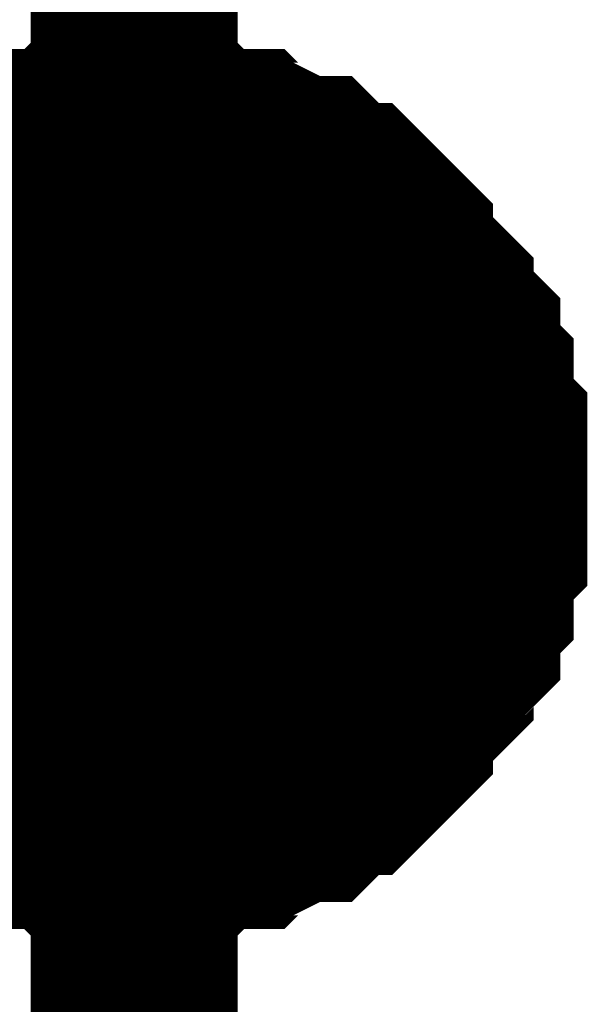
# Model space of a CAD drawing. Header units: inches. Extents: x 0 to 292, y 0 to 193.
# Tile 266 of 270: x 264.715 to 265.538, y 155.709 to 157.135. Entities that reach past the tile are written whole.
import ezdxf

# ---------------------------------------------------------------- set-up
doc = ezdxf.new("R2010")
doc.units = ezdxf.units.IN
doc.layers.add('Sheet', color=255, linetype='Continuous')

msp = doc.modelspace()

# ---------------------------------------------------------------- linework, layer by layer
at = {"layer": 'Sheet'}
for points in [[(264.8812, 156.4552, 0.2997, 0.2997, 0), (264.8812, 157.4687, 0.2997, 0.2997, 0)], [(264.55, 156.8255, 0.2997, 0.2997, 0), (264.5695, 156.845, 0.2997, 0.2997, 0), (264.589, 156.8645, 0.2997, 0.2997, 0), (264.6085, 156.8645, 0.2997, 0.2997, 0), (264.6279, 156.884, 0.2997, 0.2997, 0), (264.6474, 156.9035, 0.2997, 0.2997, 0), (264.6669, 156.9035, 0.2997, 0.2997, 0), (264.6864, 156.923, 0.2997, 0.2997, 0), (264.7059, 156.923, 0.2997, 0.2997, 0), (264.7254, 156.9425, 0.2997, 0.2997, 0), (264.7643, 156.9425, 0.2997, 0.2997, 0), (264.7838, 156.9425, 0.2997, 0.2997, 0), (264.8033, 156.9619, 0.2997, 0.2997, 0), (264.8228, 156.9619, 0.2997, 0.2997, 0), (264.8618, 156.9619, 0.2997, 0.2997, 0), (264.8812, 156.9619, 0.2997, 0.2997, 0)], [(264.55, 156.8255, 0.2997, 0.2997, 0), (264.5695, 156.845, 0.2997, 0.2997, 0), (264.589, 156.8645, 0.2997, 0.2997, 0), (264.6085, 156.8645, 0.2997, 0.2997, 0), (264.6279, 156.884, 0.2997, 0.2997, 0), (264.6474, 156.9035, 0.2997, 0.2997, 0), (264.6669, 156.9035, 0.2997, 0.2997, 0), (264.6864, 156.923, 0.2997, 0.2997, 0), (264.7059, 156.923, 0.2997, 0.2997, 0), (264.7254, 156.9425, 0.2997, 0.2997, 0), (264.7643, 156.9425, 0.2997, 0.2997, 0), (264.7838, 156.9425, 0.2997, 0.2997, 0), (264.8033, 156.9619, 0.2997, 0.2997, 0), (264.8228, 156.9619, 0.2997, 0.2997, 0), (264.8618, 156.9619, 0.2997, 0.2997, 0), (264.8812, 156.9619, 0.2997, 0.2997, 0)], [(264.55, 156.8255, 0.2997, 0.2997, 0), (264.5695, 156.845, 0.2997, 0.2997, 0), (264.589, 156.8645, 0.2997, 0.2997, 0), (264.6085, 156.8645, 0.2997, 0.2997, 0), (264.6279, 156.884, 0.2997, 0.2997, 0), (264.6474, 156.9035, 0.2997, 0.2997, 0), (264.6669, 156.9035, 0.2997, 0.2997, 0), (264.6864, 156.923, 0.2997, 0.2997, 0), (264.7059, 156.923, 0.2997, 0.2997, 0), (264.7254, 156.9425, 0.2997, 0.2997, 0), (264.7643, 156.9425, 0.2997, 0.2997, 0), (264.7838, 156.9425, 0.2997, 0.2997, 0), (264.8033, 156.9619, 0.2997, 0.2997, 0), (264.8228, 156.9619, 0.2997, 0.2997, 0), (264.8618, 156.9619, 0.2997, 0.2997, 0), (264.8812, 156.9619, 0.2997, 0.2997, 0)], [(264.55, 156.8255, 0.2997, 0.2997, 0), (264.5695, 156.845, 0.2997, 0.2997, 0), (264.589, 156.8645, 0.2997, 0.2997, 0), (264.6085, 156.8645, 0.2997, 0.2997, 0), (264.6279, 156.884, 0.2997, 0.2997, 0), (264.6474, 156.9035, 0.2997, 0.2997, 0), (264.6669, 156.9035, 0.2997, 0.2997, 0), (264.6864, 156.923, 0.2997, 0.2997, 0), (264.7059, 156.923, 0.2997, 0.2997, 0), (264.7254, 156.9425, 0.2997, 0.2997, 0), (264.7643, 156.9425, 0.2997, 0.2997, 0), (264.7838, 156.9425, 0.2997, 0.2997, 0), (264.8033, 156.9619, 0.2997, 0.2997, 0), (264.8228, 156.9619, 0.2997, 0.2997, 0), (264.8618, 156.9619, 0.2997, 0.2997, 0), (264.8812, 156.9619, 0.2997, 0.2997, 0)], [(264.8812, 156.9619, 0.2997, 0.2997, 0), (264.8812, 156.9619, 0.2997, 0.2997, 0)], [(264.8812, 156.9619, 0.2997, 0.2997, 0), (264.9007, 156.9619, 0.2997, 0.2997, 0), (264.9397, 156.9619, 0.2997, 0.2997, 0), (264.9592, 156.9619, 0.2997, 0.2997, 0), (264.9787, 156.9425, 0.2997, 0.2997, 0), (265.0176, 156.9425, 0.2997, 0.2997, 0), (265.0371, 156.9425, 0.2997, 0.2997, 0), (265.0566, 156.923, 0.2997, 0.2997, 0), (265.0761, 156.923, 0.2997, 0.2997, 0), (265.115, 156.9035, 0.2997, 0.2997, 0), (265.1345, 156.9035, 0.2997, 0.2997, 0), (265.154, 156.884, 0.2997, 0.2997, 0), (265.1735, 156.8645, 0.2997, 0.2997, 0), (265.193, 156.8645, 0.2997, 0.2997, 0), (265.2125, 156.845, 0.2997, 0.2997, 0), (265.2319, 156.8255, 0.2997, 0.2997, 0), (265.2514, 156.806, 0.2997, 0.2997, 0), (265.2514, 156.7865, 0.2997, 0.2997, 0), (265.2709, 156.767, 0.2997, 0.2997, 0), (265.2904, 156.7475, 0.2997, 0.2997, 0), (265.3099, 156.7281, 0.2997, 0.2997, 0), (265.3099, 156.7086, 0.2997, 0.2997, 0), (265.3294, 156.6891, 0.2997, 0.2997, 0), (265.3488, 156.6696, 0.2997, 0.2997, 0), (265.3488, 156.6501, 0.2997, 0.2997, 0), (265.3488, 156.6306, 0.2997, 0.2997, 0), (265.3683, 156.6111, 0.2997, 0.2997, 0), (265.3683, 156.5721, 0.2997, 0.2997, 0), (265.3683, 156.5526, 0.2997, 0.2997, 0), (265.3878, 156.5331, 0.2997, 0.2997, 0), (265.3878, 156.5137, 0.2997, 0.2997, 0), (265.3878, 156.4747, 0.2997, 0.2997, 0), (265.3878, 156.4552, 0.2997, 0.2997, 0)], [(264.8812, 156.9619, 0.2997, 0.2997, 0), (264.8812, 156.9619, 0.2997, 0.2997, 0)], [(264.8812, 156.9619, 0.2997, 0.2997, 0), (264.9007, 156.9619, 0.2997, 0.2997, 0), (264.9397, 156.9619, 0.2997, 0.2997, 0), (264.9592, 156.9619, 0.2997, 0.2997, 0), (264.9787, 156.9425, 0.2997, 0.2997, 0), (265.0176, 156.9425, 0.2997, 0.2997, 0), (265.0371, 156.9425, 0.2997, 0.2997, 0), (265.0566, 156.923, 0.2997, 0.2997, 0), (265.0761, 156.923, 0.2997, 0.2997, 0), (265.115, 156.9035, 0.2997, 0.2997, 0), (265.1345, 156.9035, 0.2997, 0.2997, 0), (265.154, 156.884, 0.2997, 0.2997, 0), (265.1735, 156.8645, 0.2997, 0.2997, 0), (265.193, 156.8645, 0.2997, 0.2997, 0), (265.2125, 156.845, 0.2997, 0.2997, 0), (265.2319, 156.8255, 0.2997, 0.2997, 0), (265.2514, 156.806, 0.2997, 0.2997, 0), (265.2514, 156.7865, 0.2997, 0.2997, 0), (265.2709, 156.767, 0.2997, 0.2997, 0), (265.2904, 156.7475, 0.2997, 0.2997, 0), (265.3099, 156.7281, 0.2997, 0.2997, 0), (265.3099, 156.7086, 0.2997, 0.2997, 0), (265.3294, 156.6891, 0.2997, 0.2997, 0), (265.3488, 156.6696, 0.2997, 0.2997, 0), (265.3488, 156.6501, 0.2997, 0.2997, 0), (265.3488, 156.6306, 0.2997, 0.2997, 0), (265.3683, 156.6111, 0.2997, 0.2997, 0), (265.3683, 156.5721, 0.2997, 0.2997, 0), (265.3683, 156.5526, 0.2997, 0.2997, 0), (265.3878, 156.5331, 0.2997, 0.2997, 0), (265.3878, 156.5137, 0.2997, 0.2997, 0), (265.3878, 156.4747, 0.2997, 0.2997, 0), (265.3878, 156.4552, 0.2997, 0.2997, 0)], [(264.8812, 156.9619, 0.2997, 0.2997, 0), (264.8812, 156.9619, 0.2997, 0.2997, 0)], [(264.8812, 156.9619, 0.2997, 0.2997, 0), (264.9007, 156.9619, 0.2997, 0.2997, 0), (264.9397, 156.9619, 0.2997, 0.2997, 0), (264.9592, 156.9619, 0.2997, 0.2997, 0), (264.9787, 156.9425, 0.2997, 0.2997, 0), (265.0176, 156.9425, 0.2997, 0.2997, 0), (265.0371, 156.9425, 0.2997, 0.2997, 0), (265.0566, 156.923, 0.2997, 0.2997, 0), (265.0761, 156.923, 0.2997, 0.2997, 0), (265.115, 156.9035, 0.2997, 0.2997, 0), (265.1345, 156.9035, 0.2997, 0.2997, 0), (265.154, 156.884, 0.2997, 0.2997, 0), (265.1735, 156.8645, 0.2997, 0.2997, 0), (265.193, 156.8645, 0.2997, 0.2997, 0), (265.2125, 156.845, 0.2997, 0.2997, 0), (265.2319, 156.8255, 0.2997, 0.2997, 0), (265.2514, 156.806, 0.2997, 0.2997, 0), (265.2514, 156.7865, 0.2997, 0.2997, 0), (265.2709, 156.767, 0.2997, 0.2997, 0), (265.2904, 156.7475, 0.2997, 0.2997, 0), (265.3099, 156.7281, 0.2997, 0.2997, 0), (265.3099, 156.7086, 0.2997, 0.2997, 0), (265.3294, 156.6891, 0.2997, 0.2997, 0), (265.3488, 156.6696, 0.2997, 0.2997, 0), (265.3488, 156.6501, 0.2997, 0.2997, 0), (265.3488, 156.6306, 0.2997, 0.2997, 0), (265.3683, 156.6111, 0.2997, 0.2997, 0), (265.3683, 156.5721, 0.2997, 0.2997, 0), (265.3683, 156.5526, 0.2997, 0.2997, 0), (265.3878, 156.5331, 0.2997, 0.2997, 0), (265.3878, 156.5137, 0.2997, 0.2997, 0), (265.3878, 156.4747, 0.2997, 0.2997, 0), (265.3878, 156.4552, 0.2997, 0.2997, 0)], [(264.8812, 156.9619, 0.2997, 0.2997, 0), (264.8812, 156.9619, 0.2997, 0.2997, 0)], [(264.8812, 156.9619, 0.2997, 0.2997, 0), (264.9007, 156.9619, 0.2997, 0.2997, 0), (264.9397, 156.9619, 0.2997, 0.2997, 0), (264.9592, 156.9619, 0.2997, 0.2997, 0), (264.9787, 156.9425, 0.2997, 0.2997, 0), (265.0176, 156.9425, 0.2997, 0.2997, 0), (265.0371, 156.9425, 0.2997, 0.2997, 0), (265.0566, 156.923, 0.2997, 0.2997, 0), (265.0761, 156.923, 0.2997, 0.2997, 0), (265.115, 156.9035, 0.2997, 0.2997, 0), (265.1345, 156.9035, 0.2997, 0.2997, 0), (265.154, 156.884, 0.2997, 0.2997, 0), (265.1735, 156.8645, 0.2997, 0.2997, 0), (265.193, 156.8645, 0.2997, 0.2997, 0), (265.2125, 156.845, 0.2997, 0.2997, 0), (265.2319, 156.8255, 0.2997, 0.2997, 0), (265.2514, 156.806, 0.2997, 0.2997, 0), (265.2514, 156.7865, 0.2997, 0.2997, 0), (265.2709, 156.767, 0.2997, 0.2997, 0), (265.2904, 156.7475, 0.2997, 0.2997, 0), (265.3099, 156.7281, 0.2997, 0.2997, 0), (265.3099, 156.7086, 0.2997, 0.2997, 0), (265.3294, 156.6891, 0.2997, 0.2997, 0), (265.3488, 156.6696, 0.2997, 0.2997, 0), (265.3488, 156.6501, 0.2997, 0.2997, 0), (265.3488, 156.6306, 0.2997, 0.2997, 0), (265.3683, 156.6111, 0.2997, 0.2997, 0), (265.3683, 156.5721, 0.2997, 0.2997, 0), (265.3683, 156.5526, 0.2997, 0.2997, 0), (265.3878, 156.5331, 0.2997, 0.2997, 0), (265.3878, 156.5137, 0.2997, 0.2997, 0), (265.3878, 156.4747, 0.2997, 0.2997, 0), (265.3878, 156.4552, 0.2997, 0.2997, 0)], [(264.6474, 156.9035, 0.0991, 0.0991, 0), (264.6669, 156.9035, 0.0991, 0.0991, 0), (264.6864, 156.923, 0.0991, 0.0991, 0), (264.7059, 156.923, 0.0991, 0.0991, 0), (264.7254, 156.9425, 0.0991, 0.0991, 0), (264.7643, 156.9425, 0.0991, 0.0991, 0), (264.7838, 156.9425, 0.0991, 0.0991, 0), (264.8033, 156.9619, 0.0991, 0.0991, 0), (264.8228, 156.9619, 0.0991, 0.0991, 0), (264.8618, 156.9619, 0.0991, 0.0991, 0), (264.8812, 156.9619, 0.0991, 0.0991, 0)], [(264.6474, 156.9035, 0.0991, 0.0991, 0), (264.6669, 156.9035, 0.0991, 0.0991, 0), (264.6864, 156.923, 0.0991, 0.0991, 0), (264.7059, 156.923, 0.0991, 0.0991, 0), (264.7254, 156.9425, 0.0991, 0.0991, 0), (264.7643, 156.9425, 0.0991, 0.0991, 0), (264.7838, 156.9425, 0.0991, 0.0991, 0), (264.8033, 156.9619, 0.0991, 0.0991, 0), (264.8228, 156.9619, 0.0991, 0.0991, 0), (264.8618, 156.9619, 0.0991, 0.0991, 0), (264.8812, 156.9619, 0.0991, 0.0991, 0)], [(264.6474, 156.9035, 0.0991, 0.0991, 0), (264.6669, 156.9035, 0.0991, 0.0991, 0), (264.6864, 156.923, 0.0991, 0.0991, 0), (264.7059, 156.923, 0.0991, 0.0991, 0), (264.7254, 156.9425, 0.0991, 0.0991, 0), (264.7643, 156.9425, 0.0991, 0.0991, 0), (264.7838, 156.9425, 0.0991, 0.0991, 0), (264.8033, 156.9619, 0.0991, 0.0991, 0), (264.8228, 156.9619, 0.0991, 0.0991, 0), (264.8618, 156.9619, 0.0991, 0.0991, 0), (264.8812, 156.9619, 0.0991, 0.0991, 0)], [(264.6474, 156.9035, 0.0991, 0.0991, 0), (264.6669, 156.9035, 0.0991, 0.0991, 0), (264.6864, 156.923, 0.0991, 0.0991, 0), (264.7059, 156.923, 0.0991, 0.0991, 0), (264.7254, 156.9425, 0.0991, 0.0991, 0), (264.7643, 156.9425, 0.0991, 0.0991, 0), (264.7838, 156.9425, 0.0991, 0.0991, 0), (264.8033, 156.9619, 0.0991, 0.0991, 0), (264.8228, 156.9619, 0.0991, 0.0991, 0), (264.8618, 156.9619, 0.0991, 0.0991, 0), (264.8812, 156.9619, 0.0991, 0.0991, 0)], [(264.8812, 156.9619, 0.0991, 0.0991, 0), (264.8812, 156.9619, 0.0991, 0.0991, 0)], [(264.8812, 156.9619, 0.0991, 0.0991, 0), (264.9007, 156.9619, 0.0991, 0.0991, 0), (264.9397, 156.9619, 0.0991, 0.0991, 0), (264.9592, 156.9619, 0.0991, 0.0991, 0), (264.9787, 156.9425, 0.0991, 0.0991, 0), (265.0176, 156.9425, 0.0991, 0.0991, 0), (265.0371, 156.9425, 0.0991, 0.0991, 0), (265.0566, 156.923, 0.0991, 0.0991, 0), (265.0761, 156.923, 0.0991, 0.0991, 0), (265.115, 156.9035, 0.0991, 0.0991, 0), (265.1345, 156.9035, 0.0991, 0.0991, 0), (265.154, 156.884, 0.0991, 0.0991, 0), (265.1735, 156.8645, 0.0991, 0.0991, 0), (265.193, 156.8645, 0.0991, 0.0991, 0), (265.2125, 156.845, 0.0991, 0.0991, 0), (265.2319, 156.8255, 0.0991, 0.0991, 0), (265.2514, 156.806, 0.0991, 0.0991, 0), (265.2514, 156.7865, 0.0991, 0.0991, 0), (265.2709, 156.767, 0.0991, 0.0991, 0), (265.2904, 156.7475, 0.0991, 0.0991, 0), (265.3099, 156.7281, 0.0991, 0.0991, 0), (265.3099, 156.7086, 0.0991, 0.0991, 0), (265.3294, 156.6891, 0.0991, 0.0991, 0), (265.3488, 156.6696, 0.0991, 0.0991, 0), (265.3488, 156.6501, 0.0991, 0.0991, 0), (265.3488, 156.6306, 0.0991, 0.0991, 0), (265.3683, 156.6111, 0.0991, 0.0991, 0), (265.3683, 156.5721, 0.0991, 0.0991, 0), (265.3683, 156.5526, 0.0991, 0.0991, 0), (265.3878, 156.5331, 0.0991, 0.0991, 0), (265.3878, 156.5137, 0.0991, 0.0991, 0), (265.3878, 156.4747, 0.0991, 0.0991, 0), (265.3878, 156.4552, 0.0991, 0.0991, 0)], [(264.8812, 156.9619, 0.0991, 0.0991, 0), (264.8812, 156.9619, 0.0991, 0.0991, 0)], [(264.8812, 156.9619, 0.0991, 0.0991, 0), (264.9007, 156.9619, 0.0991, 0.0991, 0), (264.9397, 156.9619, 0.0991, 0.0991, 0), (264.9592, 156.9619, 0.0991, 0.0991, 0), (264.9787, 156.9425, 0.0991, 0.0991, 0), (265.0176, 156.9425, 0.0991, 0.0991, 0), (265.0371, 156.9425, 0.0991, 0.0991, 0), (265.0566, 156.923, 0.0991, 0.0991, 0), (265.0761, 156.923, 0.0991, 0.0991, 0), (265.115, 156.9035, 0.0991, 0.0991, 0), (265.1345, 156.9035, 0.0991, 0.0991, 0), (265.154, 156.884, 0.0991, 0.0991, 0), (265.1735, 156.8645, 0.0991, 0.0991, 0), (265.193, 156.8645, 0.0991, 0.0991, 0), (265.2125, 156.845, 0.0991, 0.0991, 0), (265.2319, 156.8255, 0.0991, 0.0991, 0), (265.2514, 156.806, 0.0991, 0.0991, 0), (265.2514, 156.7865, 0.0991, 0.0991, 0), (265.2709, 156.767, 0.0991, 0.0991, 0), (265.2904, 156.7475, 0.0991, 0.0991, 0), (265.3099, 156.7281, 0.0991, 0.0991, 0), (265.3099, 156.7086, 0.0991, 0.0991, 0), (265.3294, 156.6891, 0.0991, 0.0991, 0), (265.3488, 156.6696, 0.0991, 0.0991, 0), (265.3488, 156.6501, 0.0991, 0.0991, 0), (265.3488, 156.6306, 0.0991, 0.0991, 0), (265.3683, 156.6111, 0.0991, 0.0991, 0), (265.3683, 156.5721, 0.0991, 0.0991, 0), (265.3683, 156.5526, 0.0991, 0.0991, 0), (265.3878, 156.5331, 0.0991, 0.0991, 0), (265.3878, 156.5137, 0.0991, 0.0991, 0), (265.3878, 156.4747, 0.0991, 0.0991, 0), (265.3878, 156.4552, 0.0991, 0.0991, 0)], [(264.8812, 156.9619, 0.0991, 0.0991, 0), (264.8812, 156.9619, 0.0991, 0.0991, 0)], [(264.8812, 156.9619, 0.0991, 0.0991, 0), (264.9007, 156.9619, 0.0991, 0.0991, 0), (264.9397, 156.9619, 0.0991, 0.0991, 0), (264.9592, 156.9619, 0.0991, 0.0991, 0), (264.9787, 156.9425, 0.0991, 0.0991, 0), (265.0176, 156.9425, 0.0991, 0.0991, 0), (265.0371, 156.9425, 0.0991, 0.0991, 0), (265.0566, 156.923, 0.0991, 0.0991, 0), (265.0761, 156.923, 0.0991, 0.0991, 0), (265.115, 156.9035, 0.0991, 0.0991, 0), (265.1345, 156.9035, 0.0991, 0.0991, 0), (265.154, 156.884, 0.0991, 0.0991, 0), (265.1735, 156.8645, 0.0991, 0.0991, 0), (265.193, 156.8645, 0.0991, 0.0991, 0), (265.2125, 156.845, 0.0991, 0.0991, 0), (265.2319, 156.8255, 0.0991, 0.0991, 0), (265.2514, 156.806, 0.0991, 0.0991, 0), (265.2514, 156.7865, 0.0991, 0.0991, 0), (265.2709, 156.767, 0.0991, 0.0991, 0), (265.2904, 156.7475, 0.0991, 0.0991, 0), (265.3099, 156.7281, 0.0991, 0.0991, 0), (265.3099, 156.7086, 0.0991, 0.0991, 0), (265.3294, 156.6891, 0.0991, 0.0991, 0), (265.3488, 156.6696, 0.0991, 0.0991, 0), (265.3488, 156.6501, 0.0991, 0.0991, 0), (265.3488, 156.6306, 0.0991, 0.0991, 0), (265.3683, 156.6111, 0.0991, 0.0991, 0), (265.3683, 156.5721, 0.0991, 0.0991, 0), (265.3683, 156.5526, 0.0991, 0.0991, 0), (265.3878, 156.5331, 0.0991, 0.0991, 0), (265.3878, 156.5137, 0.0991, 0.0991, 0), (265.3878, 156.4747, 0.0991, 0.0991, 0), (265.3878, 156.4552, 0.0991, 0.0991, 0)], [(264.8812, 156.9619, 0.0991, 0.0991, 0), (264.8812, 156.9619, 0.0991, 0.0991, 0)], [(264.8812, 156.9619, 0.0991, 0.0991, 0), (264.9007, 156.9619, 0.0991, 0.0991, 0), (264.9397, 156.9619, 0.0991, 0.0991, 0), (264.9592, 156.9619, 0.0991, 0.0991, 0), (264.9787, 156.9425, 0.0991, 0.0991, 0), (265.0176, 156.9425, 0.0991, 0.0991, 0), (265.0371, 156.9425, 0.0991, 0.0991, 0), (265.0566, 156.923, 0.0991, 0.0991, 0), (265.0761, 156.923, 0.0991, 0.0991, 0), (265.115, 156.9035, 0.0991, 0.0991, 0), (265.1345, 156.9035, 0.0991, 0.0991, 0), (265.154, 156.884, 0.0991, 0.0991, 0), (265.1735, 156.8645, 0.0991, 0.0991, 0), (265.193, 156.8645, 0.0991, 0.0991, 0), (265.2125, 156.845, 0.0991, 0.0991, 0), (265.2319, 156.8255, 0.0991, 0.0991, 0), (265.2514, 156.806, 0.0991, 0.0991, 0), (265.2514, 156.7865, 0.0991, 0.0991, 0), (265.2709, 156.767, 0.0991, 0.0991, 0), (265.2904, 156.7475, 0.0991, 0.0991, 0), (265.3099, 156.7281, 0.0991, 0.0991, 0), (265.3099, 156.7086, 0.0991, 0.0991, 0), (265.3294, 156.6891, 0.0991, 0.0991, 0), (265.3488, 156.6696, 0.0991, 0.0991, 0), (265.3488, 156.6501, 0.0991, 0.0991, 0), (265.3488, 156.6306, 0.0991, 0.0991, 0), (265.3683, 156.6111, 0.0991, 0.0991, 0), (265.3683, 156.5721, 0.0991, 0.0991, 0), (265.3683, 156.5526, 0.0991, 0.0991, 0), (265.3878, 156.5331, 0.0991, 0.0991, 0), (265.3878, 156.5137, 0.0991, 0.0991, 0), (265.3878, 156.4747, 0.0991, 0.0991, 0), (265.3878, 156.4552, 0.0991, 0.0991, 0)], [(248.2811, 156.4552, 0.2997, 0.2997, 0), (264.8812, 156.4552, 0.2997, 0.2997, 0), (264.8812, 146.1444, 0.2997, 0.2997, 0)], [(265.3878, 156.4552, 0.2997, 0.2997, 0), (265.3878, 156.4357, 0.2997, 0.2997, 0), (265.3878, 156.3967, 0.2997, 0.2997, 0), (265.3878, 156.3772, 0.2997, 0.2997, 0), (265.3683, 156.3577, 0.2997, 0.2997, 0), (265.3683, 156.3382, 0.2997, 0.2997, 0), (265.3683, 156.2992, 0.2997, 0.2997, 0), (265.3488, 156.2798, 0.2997, 0.2997, 0), (265.3488, 156.2603, 0.2997, 0.2997, 0), (265.3488, 156.2408, 0.2997, 0.2997, 0), (265.3294, 156.2213, 0.2997, 0.2997, 0), (265.3099, 156.2018, 0.2997, 0.2997, 0), (265.3099, 156.1823, 0.2997, 0.2997, 0), (265.2904, 156.1628, 0.2997, 0.2997, 0), (265.2709, 156.1433, 0.2997, 0.2997, 0), (265.2514, 156.1238, 0.2997, 0.2997, 0), (265.2514, 156.1043, 0.2997, 0.2997, 0), (265.2319, 156.0848, 0.2997, 0.2997, 0), (265.2125, 156.0654, 0.2997, 0.2997, 0), (265.193, 156.0459, 0.2997, 0.2997, 0), (265.1735, 156.0459, 0.2997, 0.2997, 0), (265.154, 156.0264, 0.2997, 0.2997, 0), (265.1345, 156.0069, 0.2997, 0.2997, 0), (265.115, 156.0069, 0.2997, 0.2997, 0), (265.0761, 155.9874, 0.2997, 0.2997, 0), (265.0566, 155.9874, 0.2997, 0.2997, 0), (265.0371, 155.9679, 0.2997, 0.2997, 0), (265.0176, 155.9679, 0.2997, 0.2997, 0), (264.9787, 155.9679, 0.2997, 0.2997, 0), (264.9592, 155.9484, 0.2997, 0.2997, 0), (264.9397, 155.9484, 0.2997, 0.2997, 0), (264.9007, 155.9484, 0.2997, 0.2997, 0), (264.8812, 155.9484, 0.2997, 0.2997, 0)], [(265.3878, 156.4552, 0.2997, 0.2997, 0), (265.3878, 156.4357, 0.2997, 0.2997, 0), (265.3878, 156.3967, 0.2997, 0.2997, 0), (265.3878, 156.3772, 0.2997, 0.2997, 0), (265.3683, 156.3577, 0.2997, 0.2997, 0), (265.3683, 156.3382, 0.2997, 0.2997, 0), (265.3683, 156.2992, 0.2997, 0.2997, 0), (265.3488, 156.2798, 0.2997, 0.2997, 0), (265.3488, 156.2603, 0.2997, 0.2997, 0), (265.3488, 156.2408, 0.2997, 0.2997, 0), (265.3294, 156.2213, 0.2997, 0.2997, 0), (265.3099, 156.2018, 0.2997, 0.2997, 0), (265.3099, 156.1823, 0.2997, 0.2997, 0), (265.2904, 156.1628, 0.2997, 0.2997, 0), (265.2709, 156.1433, 0.2997, 0.2997, 0), (265.2514, 156.1238, 0.2997, 0.2997, 0), (265.2514, 156.1043, 0.2997, 0.2997, 0), (265.2319, 156.0848, 0.2997, 0.2997, 0), (265.2125, 156.0654, 0.2997, 0.2997, 0), (265.193, 156.0459, 0.2997, 0.2997, 0), (265.1735, 156.0459, 0.2997, 0.2997, 0), (265.154, 156.0264, 0.2997, 0.2997, 0), (265.1345, 156.0069, 0.2997, 0.2997, 0), (265.115, 156.0069, 0.2997, 0.2997, 0), (265.0761, 155.9874, 0.2997, 0.2997, 0), (265.0566, 155.9874, 0.2997, 0.2997, 0), (265.0371, 155.9679, 0.2997, 0.2997, 0), (265.0176, 155.9679, 0.2997, 0.2997, 0), (264.9787, 155.9679, 0.2997, 0.2997, 0), (264.9592, 155.9484, 0.2997, 0.2997, 0), (264.9397, 155.9484, 0.2997, 0.2997, 0), (264.9007, 155.9484, 0.2997, 0.2997, 0), (264.8812, 155.9484, 0.2997, 0.2997, 0)], [(265.3878, 156.4552, 0.2997, 0.2997, 0), (265.3878, 156.4357, 0.2997, 0.2997, 0), (265.3878, 156.3967, 0.2997, 0.2997, 0), (265.3878, 156.3772, 0.2997, 0.2997, 0), (265.3683, 156.3577, 0.2997, 0.2997, 0), (265.3683, 156.3382, 0.2997, 0.2997, 0), (265.3683, 156.2992, 0.2997, 0.2997, 0), (265.3488, 156.2798, 0.2997, 0.2997, 0), (265.3488, 156.2603, 0.2997, 0.2997, 0), (265.3488, 156.2408, 0.2997, 0.2997, 0), (265.3294, 156.2213, 0.2997, 0.2997, 0), (265.3099, 156.2018, 0.2997, 0.2997, 0), (265.3099, 156.1823, 0.2997, 0.2997, 0), (265.2904, 156.1628, 0.2997, 0.2997, 0), (265.2709, 156.1433, 0.2997, 0.2997, 0), (265.2514, 156.1238, 0.2997, 0.2997, 0), (265.2514, 156.1043, 0.2997, 0.2997, 0), (265.2319, 156.0848, 0.2997, 0.2997, 0), (265.2125, 156.0654, 0.2997, 0.2997, 0), (265.193, 156.0459, 0.2997, 0.2997, 0), (265.1735, 156.0459, 0.2997, 0.2997, 0), (265.154, 156.0264, 0.2997, 0.2997, 0), (265.1345, 156.0069, 0.2997, 0.2997, 0), (265.115, 156.0069, 0.2997, 0.2997, 0), (265.0761, 155.9874, 0.2997, 0.2997, 0), (265.0566, 155.9874, 0.2997, 0.2997, 0), (265.0371, 155.9679, 0.2997, 0.2997, 0), (265.0176, 155.9679, 0.2997, 0.2997, 0), (264.9787, 155.9679, 0.2997, 0.2997, 0), (264.9592, 155.9484, 0.2997, 0.2997, 0), (264.9397, 155.9484, 0.2997, 0.2997, 0), (264.9007, 155.9484, 0.2997, 0.2997, 0), (264.8812, 155.9484, 0.2997, 0.2997, 0)], [(265.3878, 156.4552, 0.2997, 0.2997, 0), (265.3878, 156.4357, 0.2997, 0.2997, 0), (265.3878, 156.3967, 0.2997, 0.2997, 0), (265.3878, 156.3772, 0.2997, 0.2997, 0), (265.3683, 156.3577, 0.2997, 0.2997, 0), (265.3683, 156.3382, 0.2997, 0.2997, 0), (265.3683, 156.2992, 0.2997, 0.2997, 0), (265.3488, 156.2798, 0.2997, 0.2997, 0), (265.3488, 156.2603, 0.2997, 0.2997, 0), (265.3488, 156.2408, 0.2997, 0.2997, 0), (265.3294, 156.2213, 0.2997, 0.2997, 0), (265.3099, 156.2018, 0.2997, 0.2997, 0), (265.3099, 156.1823, 0.2997, 0.2997, 0), (265.2904, 156.1628, 0.2997, 0.2997, 0), (265.2709, 156.1433, 0.2997, 0.2997, 0), (265.2514, 156.1238, 0.2997, 0.2997, 0), (265.2514, 156.1043, 0.2997, 0.2997, 0), (265.2319, 156.0848, 0.2997, 0.2997, 0), (265.2125, 156.0654, 0.2997, 0.2997, 0), (265.193, 156.0459, 0.2997, 0.2997, 0), (265.1735, 156.0459, 0.2997, 0.2997, 0), (265.154, 156.0264, 0.2997, 0.2997, 0), (265.1345, 156.0069, 0.2997, 0.2997, 0), (265.115, 156.0069, 0.2997, 0.2997, 0), (265.0761, 155.9874, 0.2997, 0.2997, 0), (265.0566, 155.9874, 0.2997, 0.2997, 0), (265.0371, 155.9679, 0.2997, 0.2997, 0), (265.0176, 155.9679, 0.2997, 0.2997, 0), (264.9787, 155.9679, 0.2997, 0.2997, 0), (264.9592, 155.9484, 0.2997, 0.2997, 0), (264.9397, 155.9484, 0.2997, 0.2997, 0), (264.9007, 155.9484, 0.2997, 0.2997, 0), (264.8812, 155.9484, 0.2997, 0.2997, 0)], [(265.3878, 156.4552, 0.2997, 0.2997, 0), (265.3878, 156.4552, 0.2997, 0.2997, 0), (265.3878, 156.4552, 0.2997, 0.2997, 0), (265.3878, 156.4552, 0.2997, 0.2997, 0), (265.3878, 156.4552, 0.2997, 0.2997, 0), (265.3878, 156.4552, 0.2997, 0.2997, 0), (265.3878, 156.4552, 0.2997, 0.2997, 0), (265.3878, 156.4552, 0.2997, 0.2997, 0), (265.3878, 156.4552, 0.2997, 0.2997, 0), (265.3878, 156.4552, 0.2997, 0.2997, 0), (265.3878, 156.4552, 0.2997, 0.2997, 0), (265.3878, 156.4552, 0.2997, 0.2997, 0), (265.3878, 156.4552, 0.2997, 0.2997, 0), (265.3878, 156.4552, 0.2997, 0.2997, 0), (265.3878, 156.4552, 0.2997, 0.2997, 0), (265.3878, 156.4552, 0.2997, 0.2997, 0), (265.3878, 156.4552, 0.2997, 0.2997, 0), (265.3878, 156.4552, 0.2997, 0.2997, 0), (265.3878, 156.4552, 0.2997, 0.2997, 0), (265.3878, 156.4552, 0.2997, 0.2997, 0), (265.3878, 156.4552, 0.2997, 0.2997, 0), (265.3878, 156.4552, 0.2997, 0.2997, 0), (265.3878, 156.4552, 0.2997, 0.2997, 0), (265.3878, 156.4552, 0.2997, 0.2997, 0), (265.3878, 156.4552, 0.2997, 0.2997, 0), (265.3878, 156.4552, 0.2997, 0.2997, 0), (265.3878, 156.4552, 0.2997, 0.2997, 0), (265.3878, 156.4552, 0.2997, 0.2997, 0), (265.3878, 156.4552, 0.2997, 0.2997, 0), (265.3878, 156.4552, 0.2997, 0.2997, 0), (265.3878, 156.4552, 0.2997, 0.2997, 0), (265.3878, 156.4552, 0.2997, 0.2997, 0), (265.3878, 156.4552, 0.2997, 0.2997, 0)], [(265.3878, 156.4552, 0.2997, 0.2997, 0), (265.3878, 156.4552, 0.2997, 0.2997, 0)], [(265.3878, 156.4552, 0.2997, 0.2997, 0), (265.3878, 156.4552, 0.2997, 0.2997, 0), (265.3878, 156.4552, 0.2997, 0.2997, 0), (265.3878, 156.4552, 0.2997, 0.2997, 0), (265.3878, 156.4552, 0.2997, 0.2997, 0), (265.3878, 156.4552, 0.2997, 0.2997, 0), (265.3878, 156.4552, 0.2997, 0.2997, 0), (265.3878, 156.4552, 0.2997, 0.2997, 0), (265.3878, 156.4552, 0.2997, 0.2997, 0), (265.3878, 156.4552, 0.2997, 0.2997, 0), (265.3878, 156.4552, 0.2997, 0.2997, 0), (265.3878, 156.4552, 0.2997, 0.2997, 0), (265.3878, 156.4552, 0.2997, 0.2997, 0), (265.3878, 156.4552, 0.2997, 0.2997, 0), (265.3878, 156.4552, 0.2997, 0.2997, 0), (265.3878, 156.4552, 0.2997, 0.2997, 0), (265.3878, 156.4552, 0.2997, 0.2997, 0), (265.3878, 156.4552, 0.2997, 0.2997, 0), (265.3878, 156.4552, 0.2997, 0.2997, 0), (265.3878, 156.4552, 0.2997, 0.2997, 0), (265.3878, 156.4552, 0.2997, 0.2997, 0), (265.3878, 156.4552, 0.2997, 0.2997, 0), (265.3878, 156.4552, 0.2997, 0.2997, 0), (265.3878, 156.4552, 0.2997, 0.2997, 0), (265.3878, 156.4552, 0.2997, 0.2997, 0), (265.3878, 156.4552, 0.2997, 0.2997, 0), (265.3878, 156.4552, 0.2997, 0.2997, 0), (265.3878, 156.4552, 0.2997, 0.2997, 0), (265.3878, 156.4552, 0.2997, 0.2997, 0), (265.3878, 156.4552, 0.2997, 0.2997, 0), (265.3878, 156.4552, 0.2997, 0.2997, 0), (265.3878, 156.4552, 0.2997, 0.2997, 0), (265.3878, 156.4552, 0.2997, 0.2997, 0)], [(265.3878, 156.4552, 0.2997, 0.2997, 0), (265.3878, 156.4552, 0.2997, 0.2997, 0)], [(265.3878, 156.4552, 0.2997, 0.2997, 0), (265.3878, 156.4552, 0.2997, 0.2997, 0), (265.3878, 156.4552, 0.2997, 0.2997, 0), (265.3878, 156.4552, 0.2997, 0.2997, 0), (265.3878, 156.4552, 0.2997, 0.2997, 0), (265.3878, 156.4552, 0.2997, 0.2997, 0), (265.3878, 156.4552, 0.2997, 0.2997, 0), (265.3878, 156.4552, 0.2997, 0.2997, 0), (265.3878, 156.4552, 0.2997, 0.2997, 0), (265.3878, 156.4552, 0.2997, 0.2997, 0), (265.3878, 156.4552, 0.2997, 0.2997, 0), (265.3878, 156.4552, 0.2997, 0.2997, 0), (265.3878, 156.4552, 0.2997, 0.2997, 0), (265.3878, 156.4552, 0.2997, 0.2997, 0), (265.3878, 156.4552, 0.2997, 0.2997, 0), (265.3878, 156.4552, 0.2997, 0.2997, 0), (265.3878, 156.4552, 0.2997, 0.2997, 0), (265.3878, 156.4552, 0.2997, 0.2997, 0), (265.3878, 156.4552, 0.2997, 0.2997, 0), (265.3878, 156.4552, 0.2997, 0.2997, 0), (265.3878, 156.4552, 0.2997, 0.2997, 0), (265.3878, 156.4552, 0.2997, 0.2997, 0), (265.3878, 156.4552, 0.2997, 0.2997, 0), (265.3878, 156.4552, 0.2997, 0.2997, 0), (265.3878, 156.4552, 0.2997, 0.2997, 0), (265.3878, 156.4552, 0.2997, 0.2997, 0), (265.3878, 156.4552, 0.2997, 0.2997, 0), (265.3878, 156.4552, 0.2997, 0.2997, 0), (265.3878, 156.4552, 0.2997, 0.2997, 0), (265.3878, 156.4552, 0.2997, 0.2997, 0), (265.3878, 156.4552, 0.2997, 0.2997, 0), (265.3878, 156.4552, 0.2997, 0.2997, 0), (265.3878, 156.4552, 0.2997, 0.2997, 0)], [(265.3878, 156.4552, 0.2997, 0.2997, 0), (265.3878, 156.4552, 0.2997, 0.2997, 0)], [(265.3878, 156.4552, 0.2997, 0.2997, 0), (265.3878, 156.4552, 0.2997, 0.2997, 0), (265.3878, 156.4552, 0.2997, 0.2997, 0), (265.3878, 156.4552, 0.2997, 0.2997, 0), (265.3878, 156.4552, 0.2997, 0.2997, 0), (265.3878, 156.4552, 0.2997, 0.2997, 0), (265.3878, 156.4552, 0.2997, 0.2997, 0), (265.3878, 156.4552, 0.2997, 0.2997, 0), (265.3878, 156.4552, 0.2997, 0.2997, 0), (265.3878, 156.4552, 0.2997, 0.2997, 0), (265.3878, 156.4552, 0.2997, 0.2997, 0), (265.3878, 156.4552, 0.2997, 0.2997, 0), (265.3878, 156.4552, 0.2997, 0.2997, 0), (265.3878, 156.4552, 0.2997, 0.2997, 0), (265.3878, 156.4552, 0.2997, 0.2997, 0), (265.3878, 156.4552, 0.2997, 0.2997, 0), (265.3878, 156.4552, 0.2997, 0.2997, 0), (265.3878, 156.4552, 0.2997, 0.2997, 0), (265.3878, 156.4552, 0.2997, 0.2997, 0), (265.3878, 156.4552, 0.2997, 0.2997, 0), (265.3878, 156.4552, 0.2997, 0.2997, 0), (265.3878, 156.4552, 0.2997, 0.2997, 0), (265.3878, 156.4552, 0.2997, 0.2997, 0), (265.3878, 156.4552, 0.2997, 0.2997, 0), (265.3878, 156.4552, 0.2997, 0.2997, 0), (265.3878, 156.4552, 0.2997, 0.2997, 0), (265.3878, 156.4552, 0.2997, 0.2997, 0), (265.3878, 156.4552, 0.2997, 0.2997, 0), (265.3878, 156.4552, 0.2997, 0.2997, 0), (265.3878, 156.4552, 0.2997, 0.2997, 0), (265.3878, 156.4552, 0.2997, 0.2997, 0), (265.3878, 156.4552, 0.2997, 0.2997, 0), (265.3878, 156.4552, 0.2997, 0.2997, 0)], [(265.3878, 156.4552, 0.2997, 0.2997, 0), (265.3878, 156.4552, 0.2997, 0.2997, 0)], [(265.3878, 156.4552, 0.0991, 0.0991, 0), (265.3878, 156.4357, 0.0991, 0.0991, 0), (265.3878, 156.3967, 0.0991, 0.0991, 0), (265.3878, 156.3772, 0.0991, 0.0991, 0), (265.3683, 156.3577, 0.0991, 0.0991, 0), (265.3683, 156.3382, 0.0991, 0.0991, 0), (265.3683, 156.2992, 0.0991, 0.0991, 0), (265.3488, 156.2798, 0.0991, 0.0991, 0), (265.3488, 156.2603, 0.0991, 0.0991, 0), (265.3488, 156.2408, 0.0991, 0.0991, 0), (265.3294, 156.2213, 0.0991, 0.0991, 0), (265.3099, 156.2018, 0.0991, 0.0991, 0), (265.3099, 156.1823, 0.0991, 0.0991, 0), (265.2904, 156.1628, 0.0991, 0.0991, 0), (265.2709, 156.1433, 0.0991, 0.0991, 0), (265.2514, 156.1238, 0.0991, 0.0991, 0), (265.2514, 156.1043, 0.0991, 0.0991, 0), (265.2319, 156.0848, 0.0991, 0.0991, 0), (265.2125, 156.0654, 0.0991, 0.0991, 0), (265.193, 156.0459, 0.0991, 0.0991, 0), (265.1735, 156.0459, 0.0991, 0.0991, 0), (265.154, 156.0264, 0.0991, 0.0991, 0), (265.1345, 156.0069, 0.0991, 0.0991, 0), (265.115, 156.0069, 0.0991, 0.0991, 0), (265.0761, 155.9874, 0.0991, 0.0991, 0), (265.0566, 155.9874, 0.0991, 0.0991, 0), (265.0371, 155.9679, 0.0991, 0.0991, 0), (265.0176, 155.9679, 0.0991, 0.0991, 0), (264.9787, 155.9679, 0.0991, 0.0991, 0), (264.9592, 155.9484, 0.0991, 0.0991, 0), (264.9397, 155.9484, 0.0991, 0.0991, 0), (264.9007, 155.9484, 0.0991, 0.0991, 0), (264.8812, 155.9484, 0.0991, 0.0991, 0)], [(265.3878, 156.4552, 0.0991, 0.0991, 0), (265.3878, 156.4357, 0.0991, 0.0991, 0), (265.3878, 156.3967, 0.0991, 0.0991, 0), (265.3878, 156.3772, 0.0991, 0.0991, 0), (265.3683, 156.3577, 0.0991, 0.0991, 0), (265.3683, 156.3382, 0.0991, 0.0991, 0), (265.3683, 156.2992, 0.0991, 0.0991, 0), (265.3488, 156.2798, 0.0991, 0.0991, 0), (265.3488, 156.2603, 0.0991, 0.0991, 0), (265.3488, 156.2408, 0.0991, 0.0991, 0), (265.3294, 156.2213, 0.0991, 0.0991, 0), (265.3099, 156.2018, 0.0991, 0.0991, 0), (265.3099, 156.1823, 0.0991, 0.0991, 0), (265.2904, 156.1628, 0.0991, 0.0991, 0), (265.2709, 156.1433, 0.0991, 0.0991, 0), (265.2514, 156.1238, 0.0991, 0.0991, 0), (265.2514, 156.1043, 0.0991, 0.0991, 0), (265.2319, 156.0848, 0.0991, 0.0991, 0), (265.2125, 156.0654, 0.0991, 0.0991, 0), (265.193, 156.0459, 0.0991, 0.0991, 0), (265.1735, 156.0459, 0.0991, 0.0991, 0), (265.154, 156.0264, 0.0991, 0.0991, 0), (265.1345, 156.0069, 0.0991, 0.0991, 0), (265.115, 156.0069, 0.0991, 0.0991, 0), (265.0761, 155.9874, 0.0991, 0.0991, 0), (265.0566, 155.9874, 0.0991, 0.0991, 0), (265.0371, 155.9679, 0.0991, 0.0991, 0), (265.0176, 155.9679, 0.0991, 0.0991, 0), (264.9787, 155.9679, 0.0991, 0.0991, 0), (264.9592, 155.9484, 0.0991, 0.0991, 0), (264.9397, 155.9484, 0.0991, 0.0991, 0), (264.9007, 155.9484, 0.0991, 0.0991, 0), (264.8812, 155.9484, 0.0991, 0.0991, 0)], [(265.3878, 156.4552, 0.0991, 0.0991, 0), (265.3878, 156.4357, 0.0991, 0.0991, 0), (265.3878, 156.3967, 0.0991, 0.0991, 0), (265.3878, 156.3772, 0.0991, 0.0991, 0), (265.3683, 156.3577, 0.0991, 0.0991, 0), (265.3683, 156.3382, 0.0991, 0.0991, 0), (265.3683, 156.2992, 0.0991, 0.0991, 0), (265.3488, 156.2798, 0.0991, 0.0991, 0), (265.3488, 156.2603, 0.0991, 0.0991, 0), (265.3488, 156.2408, 0.0991, 0.0991, 0), (265.3294, 156.2213, 0.0991, 0.0991, 0), (265.3099, 156.2018, 0.0991, 0.0991, 0), (265.3099, 156.1823, 0.0991, 0.0991, 0), (265.2904, 156.1628, 0.0991, 0.0991, 0), (265.2709, 156.1433, 0.0991, 0.0991, 0), (265.2514, 156.1238, 0.0991, 0.0991, 0), (265.2514, 156.1043, 0.0991, 0.0991, 0), (265.2319, 156.0848, 0.0991, 0.0991, 0), (265.2125, 156.0654, 0.0991, 0.0991, 0), (265.193, 156.0459, 0.0991, 0.0991, 0), (265.1735, 156.0459, 0.0991, 0.0991, 0), (265.154, 156.0264, 0.0991, 0.0991, 0), (265.1345, 156.0069, 0.0991, 0.0991, 0), (265.115, 156.0069, 0.0991, 0.0991, 0), (265.0761, 155.9874, 0.0991, 0.0991, 0), (265.0566, 155.9874, 0.0991, 0.0991, 0), (265.0371, 155.9679, 0.0991, 0.0991, 0), (265.0176, 155.9679, 0.0991, 0.0991, 0), (264.9787, 155.9679, 0.0991, 0.0991, 0), (264.9592, 155.9484, 0.0991, 0.0991, 0), (264.9397, 155.9484, 0.0991, 0.0991, 0), (264.9007, 155.9484, 0.0991, 0.0991, 0), (264.8812, 155.9484, 0.0991, 0.0991, 0)], [(265.3878, 156.4552, 0.0991, 0.0991, 0), (265.3878, 156.4357, 0.0991, 0.0991, 0), (265.3878, 156.3967, 0.0991, 0.0991, 0), (265.3878, 156.3772, 0.0991, 0.0991, 0), (265.3683, 156.3577, 0.0991, 0.0991, 0), (265.3683, 156.3382, 0.0991, 0.0991, 0), (265.3683, 156.2992, 0.0991, 0.0991, 0), (265.3488, 156.2798, 0.0991, 0.0991, 0), (265.3488, 156.2603, 0.0991, 0.0991, 0), (265.3488, 156.2408, 0.0991, 0.0991, 0), (265.3294, 156.2213, 0.0991, 0.0991, 0), (265.3099, 156.2018, 0.0991, 0.0991, 0), (265.3099, 156.1823, 0.0991, 0.0991, 0), (265.2904, 156.1628, 0.0991, 0.0991, 0), (265.2709, 156.1433, 0.0991, 0.0991, 0), (265.2514, 156.1238, 0.0991, 0.0991, 0), (265.2514, 156.1043, 0.0991, 0.0991, 0), (265.2319, 156.0848, 0.0991, 0.0991, 0), (265.2125, 156.0654, 0.0991, 0.0991, 0), (265.193, 156.0459, 0.0991, 0.0991, 0), (265.1735, 156.0459, 0.0991, 0.0991, 0), (265.154, 156.0264, 0.0991, 0.0991, 0), (265.1345, 156.0069, 0.0991, 0.0991, 0), (265.115, 156.0069, 0.0991, 0.0991, 0), (265.0761, 155.9874, 0.0991, 0.0991, 0), (265.0566, 155.9874, 0.0991, 0.0991, 0), (265.0371, 155.9679, 0.0991, 0.0991, 0), (265.0176, 155.9679, 0.0991, 0.0991, 0), (264.9787, 155.9679, 0.0991, 0.0991, 0), (264.9592, 155.9484, 0.0991, 0.0991, 0), (264.9397, 155.9484, 0.0991, 0.0991, 0), (264.9007, 155.9484, 0.0991, 0.0991, 0), (264.8812, 155.9484, 0.0991, 0.0991, 0)], [(265.3878, 156.4552, 0.0991, 0.0991, 0), (265.3878, 156.4552, 0.0991, 0.0991, 0), (265.3878, 156.4552, 0.0991, 0.0991, 0), (265.3878, 156.4552, 0.0991, 0.0991, 0), (265.3878, 156.4552, 0.0991, 0.0991, 0), (265.3878, 156.4552, 0.0991, 0.0991, 0), (265.3878, 156.4552, 0.0991, 0.0991, 0), (265.3878, 156.4552, 0.0991, 0.0991, 0), (265.3878, 156.4552, 0.0991, 0.0991, 0), (265.3878, 156.4552, 0.0991, 0.0991, 0), (265.3878, 156.4552, 0.0991, 0.0991, 0), (265.3878, 156.4552, 0.0991, 0.0991, 0), (265.3878, 156.4552, 0.0991, 0.0991, 0), (265.3878, 156.4552, 0.0991, 0.0991, 0), (265.3878, 156.4552, 0.0991, 0.0991, 0), (265.3878, 156.4552, 0.0991, 0.0991, 0), (265.3878, 156.4552, 0.0991, 0.0991, 0), (265.3878, 156.4552, 0.0991, 0.0991, 0), (265.3878, 156.4552, 0.0991, 0.0991, 0), (265.3878, 156.4552, 0.0991, 0.0991, 0), (265.3878, 156.4552, 0.0991, 0.0991, 0), (265.3878, 156.4552, 0.0991, 0.0991, 0), (265.3878, 156.4552, 0.0991, 0.0991, 0), (265.3878, 156.4552, 0.0991, 0.0991, 0), (265.3878, 156.4552, 0.0991, 0.0991, 0), (265.3878, 156.4552, 0.0991, 0.0991, 0), (265.3878, 156.4552, 0.0991, 0.0991, 0), (265.3878, 156.4552, 0.0991, 0.0991, 0), (265.3878, 156.4552, 0.0991, 0.0991, 0), (265.3878, 156.4552, 0.0991, 0.0991, 0), (265.3878, 156.4552, 0.0991, 0.0991, 0), (265.3878, 156.4552, 0.0991, 0.0991, 0), (265.3878, 156.4552, 0.0991, 0.0991, 0)], [(265.3878, 156.4552, 0.0991, 0.0991, 0), (265.3878, 156.4552, 0.0991, 0.0991, 0)], [(265.3878, 156.4552, 0.0991, 0.0991, 0), (265.3878, 156.4552, 0.0991, 0.0991, 0), (265.3878, 156.4552, 0.0991, 0.0991, 0), (265.3878, 156.4552, 0.0991, 0.0991, 0), (265.3878, 156.4552, 0.0991, 0.0991, 0), (265.3878, 156.4552, 0.0991, 0.0991, 0), (265.3878, 156.4552, 0.0991, 0.0991, 0), (265.3878, 156.4552, 0.0991, 0.0991, 0), (265.3878, 156.4552, 0.0991, 0.0991, 0), (265.3878, 156.4552, 0.0991, 0.0991, 0), (265.3878, 156.4552, 0.0991, 0.0991, 0), (265.3878, 156.4552, 0.0991, 0.0991, 0), (265.3878, 156.4552, 0.0991, 0.0991, 0), (265.3878, 156.4552, 0.0991, 0.0991, 0), (265.3878, 156.4552, 0.0991, 0.0991, 0), (265.3878, 156.4552, 0.0991, 0.0991, 0), (265.3878, 156.4552, 0.0991, 0.0991, 0), (265.3878, 156.4552, 0.0991, 0.0991, 0), (265.3878, 156.4552, 0.0991, 0.0991, 0), (265.3878, 156.4552, 0.0991, 0.0991, 0), (265.3878, 156.4552, 0.0991, 0.0991, 0), (265.3878, 156.4552, 0.0991, 0.0991, 0), (265.3878, 156.4552, 0.0991, 0.0991, 0), (265.3878, 156.4552, 0.0991, 0.0991, 0), (265.3878, 156.4552, 0.0991, 0.0991, 0), (265.3878, 156.4552, 0.0991, 0.0991, 0), (265.3878, 156.4552, 0.0991, 0.0991, 0), (265.3878, 156.4552, 0.0991, 0.0991, 0), (265.3878, 156.4552, 0.0991, 0.0991, 0), (265.3878, 156.4552, 0.0991, 0.0991, 0), (265.3878, 156.4552, 0.0991, 0.0991, 0), (265.3878, 156.4552, 0.0991, 0.0991, 0), (265.3878, 156.4552, 0.0991, 0.0991, 0)], [(265.3878, 156.4552, 0.0991, 0.0991, 0), (265.3878, 156.4552, 0.0991, 0.0991, 0)], [(265.3878, 156.4552, 0.0991, 0.0991, 0), (265.3878, 156.4552, 0.0991, 0.0991, 0), (265.3878, 156.4552, 0.0991, 0.0991, 0), (265.3878, 156.4552, 0.0991, 0.0991, 0), (265.3878, 156.4552, 0.0991, 0.0991, 0), (265.3878, 156.4552, 0.0991, 0.0991, 0), (265.3878, 156.4552, 0.0991, 0.0991, 0), (265.3878, 156.4552, 0.0991, 0.0991, 0), (265.3878, 156.4552, 0.0991, 0.0991, 0), (265.3878, 156.4552, 0.0991, 0.0991, 0), (265.3878, 156.4552, 0.0991, 0.0991, 0), (265.3878, 156.4552, 0.0991, 0.0991, 0), (265.3878, 156.4552, 0.0991, 0.0991, 0), (265.3878, 156.4552, 0.0991, 0.0991, 0), (265.3878, 156.4552, 0.0991, 0.0991, 0), (265.3878, 156.4552, 0.0991, 0.0991, 0), (265.3878, 156.4552, 0.0991, 0.0991, 0), (265.3878, 156.4552, 0.0991, 0.0991, 0), (265.3878, 156.4552, 0.0991, 0.0991, 0), (265.3878, 156.4552, 0.0991, 0.0991, 0), (265.3878, 156.4552, 0.0991, 0.0991, 0), (265.3878, 156.4552, 0.0991, 0.0991, 0), (265.3878, 156.4552, 0.0991, 0.0991, 0), (265.3878, 156.4552, 0.0991, 0.0991, 0), (265.3878, 156.4552, 0.0991, 0.0991, 0), (265.3878, 156.4552, 0.0991, 0.0991, 0), (265.3878, 156.4552, 0.0991, 0.0991, 0), (265.3878, 156.4552, 0.0991, 0.0991, 0), (265.3878, 156.4552, 0.0991, 0.0991, 0), (265.3878, 156.4552, 0.0991, 0.0991, 0), (265.3878, 156.4552, 0.0991, 0.0991, 0), (265.3878, 156.4552, 0.0991, 0.0991, 0), (265.3878, 156.4552, 0.0991, 0.0991, 0)], [(265.3878, 156.4552, 0.0991, 0.0991, 0), (265.3878, 156.4552, 0.0991, 0.0991, 0)], [(265.3878, 156.4552, 0.0991, 0.0991, 0), (265.3878, 156.4552, 0.0991, 0.0991, 0), (265.3878, 156.4552, 0.0991, 0.0991, 0), (265.3878, 156.4552, 0.0991, 0.0991, 0), (265.3878, 156.4552, 0.0991, 0.0991, 0), (265.3878, 156.4552, 0.0991, 0.0991, 0), (265.3878, 156.4552, 0.0991, 0.0991, 0), (265.3878, 156.4552, 0.0991, 0.0991, 0), (265.3878, 156.4552, 0.0991, 0.0991, 0), (265.3878, 156.4552, 0.0991, 0.0991, 0), (265.3878, 156.4552, 0.0991, 0.0991, 0), (265.3878, 156.4552, 0.0991, 0.0991, 0), (265.3878, 156.4552, 0.0991, 0.0991, 0), (265.3878, 156.4552, 0.0991, 0.0991, 0), (265.3878, 156.4552, 0.0991, 0.0991, 0), (265.3878, 156.4552, 0.0991, 0.0991, 0), (265.3878, 156.4552, 0.0991, 0.0991, 0), (265.3878, 156.4552, 0.0991, 0.0991, 0), (265.3878, 156.4552, 0.0991, 0.0991, 0), (265.3878, 156.4552, 0.0991, 0.0991, 0), (265.3878, 156.4552, 0.0991, 0.0991, 0), (265.3878, 156.4552, 0.0991, 0.0991, 0), (265.3878, 156.4552, 0.0991, 0.0991, 0), (265.3878, 156.4552, 0.0991, 0.0991, 0), (265.3878, 156.4552, 0.0991, 0.0991, 0), (265.3878, 156.4552, 0.0991, 0.0991, 0), (265.3878, 156.4552, 0.0991, 0.0991, 0), (265.3878, 156.4552, 0.0991, 0.0991, 0), (265.3878, 156.4552, 0.0991, 0.0991, 0), (265.3878, 156.4552, 0.0991, 0.0991, 0), (265.3878, 156.4552, 0.0991, 0.0991, 0), (265.3878, 156.4552, 0.0991, 0.0991, 0), (265.3878, 156.4552, 0.0991, 0.0991, 0)], [(265.3878, 156.4552, 0.0991, 0.0991, 0), (265.3878, 156.4552, 0.0991, 0.0991, 0)], [(264.8812, 155.9484, 0.2997, 0.2997, 0), (264.8618, 155.9484, 0.2997, 0.2997, 0), (264.8228, 155.9484, 0.2997, 0.2997, 0), (264.8033, 155.9484, 0.2997, 0.2997, 0), (264.7838, 155.9679, 0.2997, 0.2997, 0), (264.7643, 155.9679, 0.2997, 0.2997, 0), (264.7254, 155.9679, 0.2997, 0.2997, 0), (264.7059, 155.9874, 0.2997, 0.2997, 0), (264.6864, 155.9874, 0.2997, 0.2997, 0), (264.6669, 156.0069, 0.2997, 0.2997, 0), (264.6474, 156.0069, 0.2997, 0.2997, 0), (264.6279, 156.0264, 0.2997, 0.2997, 0), (264.6085, 156.0459, 0.2997, 0.2997, 0), (264.589, 156.0459, 0.2997, 0.2997, 0), (264.5695, 156.0654, 0.2997, 0.2997, 0), (264.55, 156.0848, 0.2997, 0.2997, 0)], [(264.8812, 155.9484, 0.2997, 0.2997, 0), (264.8618, 155.9484, 0.2997, 0.2997, 0), (264.8228, 155.9484, 0.2997, 0.2997, 0), (264.8033, 155.9484, 0.2997, 0.2997, 0), (264.7838, 155.9679, 0.2997, 0.2997, 0), (264.7643, 155.9679, 0.2997, 0.2997, 0), (264.7254, 155.9679, 0.2997, 0.2997, 0), (264.7059, 155.9874, 0.2997, 0.2997, 0), (264.6864, 155.9874, 0.2997, 0.2997, 0), (264.6669, 156.0069, 0.2997, 0.2997, 0), (264.6474, 156.0069, 0.2997, 0.2997, 0), (264.6279, 156.0264, 0.2997, 0.2997, 0), (264.6085, 156.0459, 0.2997, 0.2997, 0), (264.589, 156.0459, 0.2997, 0.2997, 0), (264.5695, 156.0654, 0.2997, 0.2997, 0), (264.55, 156.0848, 0.2997, 0.2997, 0)], [(264.8812, 155.9484, 0.2997, 0.2997, 0), (264.8618, 155.9484, 0.2997, 0.2997, 0), (264.8228, 155.9484, 0.2997, 0.2997, 0), (264.8033, 155.9484, 0.2997, 0.2997, 0), (264.7838, 155.9679, 0.2997, 0.2997, 0), (264.7643, 155.9679, 0.2997, 0.2997, 0), (264.7254, 155.9679, 0.2997, 0.2997, 0), (264.7059, 155.9874, 0.2997, 0.2997, 0), (264.6864, 155.9874, 0.2997, 0.2997, 0), (264.6669, 156.0069, 0.2997, 0.2997, 0), (264.6474, 156.0069, 0.2997, 0.2997, 0), (264.6279, 156.0264, 0.2997, 0.2997, 0), (264.6085, 156.0459, 0.2997, 0.2997, 0), (264.589, 156.0459, 0.2997, 0.2997, 0), (264.5695, 156.0654, 0.2997, 0.2997, 0), (264.55, 156.0848, 0.2997, 0.2997, 0)], [(264.8812, 155.9484, 0.2997, 0.2997, 0), (264.8618, 155.9484, 0.2997, 0.2997, 0), (264.8228, 155.9484, 0.2997, 0.2997, 0), (264.8033, 155.9484, 0.2997, 0.2997, 0), (264.7838, 155.9679, 0.2997, 0.2997, 0), (264.7643, 155.9679, 0.2997, 0.2997, 0), (264.7254, 155.9679, 0.2997, 0.2997, 0), (264.7059, 155.9874, 0.2997, 0.2997, 0), (264.6864, 155.9874, 0.2997, 0.2997, 0), (264.6669, 156.0069, 0.2997, 0.2997, 0), (264.6474, 156.0069, 0.2997, 0.2997, 0), (264.6279, 156.0264, 0.2997, 0.2997, 0), (264.6085, 156.0459, 0.2997, 0.2997, 0), (264.589, 156.0459, 0.2997, 0.2997, 0), (264.5695, 156.0654, 0.2997, 0.2997, 0), (264.55, 156.0848, 0.2997, 0.2997, 0)], [(264.8812, 155.9484, 0.0991, 0.0991, 0), (264.8618, 155.9484, 0.0991, 0.0991, 0), (264.8228, 155.9484, 0.0991, 0.0991, 0), (264.8033, 155.9484, 0.0991, 0.0991, 0), (264.7838, 155.9679, 0.0991, 0.0991, 0), (264.7643, 155.9679, 0.0991, 0.0991, 0), (264.7254, 155.9679, 0.0991, 0.0991, 0), (264.7059, 155.9874, 0.0991, 0.0991, 0), (264.6864, 155.9874, 0.0991, 0.0991, 0), (264.6669, 156.0069, 0.0991, 0.0991, 0), (264.6474, 156.0069, 0.0991, 0.0991, 0)], [(264.8812, 155.9484, 0.0991, 0.0991, 0), (264.8618, 155.9484, 0.0991, 0.0991, 0), (264.8228, 155.9484, 0.0991, 0.0991, 0), (264.8033, 155.9484, 0.0991, 0.0991, 0), (264.7838, 155.9679, 0.0991, 0.0991, 0), (264.7643, 155.9679, 0.0991, 0.0991, 0), (264.7254, 155.9679, 0.0991, 0.0991, 0), (264.7059, 155.9874, 0.0991, 0.0991, 0), (264.6864, 155.9874, 0.0991, 0.0991, 0), (264.6669, 156.0069, 0.0991, 0.0991, 0), (264.6474, 156.0069, 0.0991, 0.0991, 0)], [(264.8812, 155.9484, 0.0991, 0.0991, 0), (264.8618, 155.9484, 0.0991, 0.0991, 0), (264.8228, 155.9484, 0.0991, 0.0991, 0), (264.8033, 155.9484, 0.0991, 0.0991, 0), (264.7838, 155.9679, 0.0991, 0.0991, 0), (264.7643, 155.9679, 0.0991, 0.0991, 0), (264.7254, 155.9679, 0.0991, 0.0991, 0), (264.7059, 155.9874, 0.0991, 0.0991, 0), (264.6864, 155.9874, 0.0991, 0.0991, 0), (264.6669, 156.0069, 0.0991, 0.0991, 0), (264.6474, 156.0069, 0.0991, 0.0991, 0)], [(264.8812, 155.9484, 0.0991, 0.0991, 0), (264.8618, 155.9484, 0.0991, 0.0991, 0), (264.8228, 155.9484, 0.0991, 0.0991, 0), (264.8033, 155.9484, 0.0991, 0.0991, 0), (264.7838, 155.9679, 0.0991, 0.0991, 0), (264.7643, 155.9679, 0.0991, 0.0991, 0), (264.7254, 155.9679, 0.0991, 0.0991, 0), (264.7059, 155.9874, 0.0991, 0.0991, 0), (264.6864, 155.9874, 0.0991, 0.0991, 0), (264.6669, 156.0069, 0.0991, 0.0991, 0), (264.6474, 156.0069, 0.0991, 0.0991, 0)]]:
    msp.add_lwpolyline(points, format="xyseb", dxfattribs=at)
msp.add_lwpolyline([(264.668, 156.464, 0.508, 0.508, 1), (265.176, 156.464, 0.508, 0.508, 1)], format="xyseb", close=True, dxfattribs=at)

doc.saveas('drawing.dxf')
